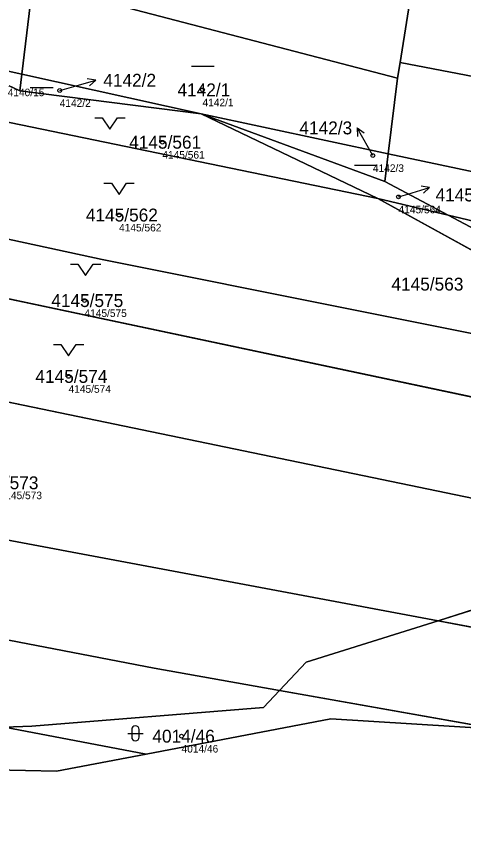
# Model space of a CAD drawing. Extents: x -739214 to -733252, y -1147612 to -1142842.
# Drawn here: x -736049 to -735990.2, y -1146738.8 to -1146629.3 of the extents above; entities that cross this region are included whole.
import ezdxf

# ---------------------------------------------------------------- set-up
doc = ezdxf.new("R2010")
doc.units = 0
for name, color, linetype in [('Definiční body', 7, 'Continuous'), ('Hranice parcel', 7, 'Continuous'), ('Parcelní čísla', 7, 'Continuous'), ('Polygon parcely', 7, 'Continuous'), ('Pop  PČ popisy', 7, 'Continuous'), ('Značky kultur', 7, 'Continuous')]:
    doc.layers.add(name, color=color, linetype=linetype)

msp = doc.modelspace()

# ---------------------------------------------------------------- linework, layer by layer
at = {"layer": 'Definiční body'}
for centre in [(-736043.34, -1146639.08), (-736024.53, -1146639), (-736029.82, -1146645.9), (-736002.09, -1146647.66), (-735998.71, -1146653.11), (-736035.52, -1146655.5), (-736040.08, -1146666.78), (-736042.17, -1146676.78), (-736027.29, -1146724.22)]:
    msp.add_circle(centre, 0.25, dxfattribs=at)
at = {"layer": 'Hranice parcel'}
for p, q in [((-735998.5, -1146635.37), (-735996.43, -1146622.27)), ((-736048.33, -1146636.94), (-736046.87, -1146624.86)), ((-736046.87, -1146624.86), (-735998.83, -1146637.45)), ((-736057.67, -1146634.87), (-736048.33, -1146636.94)), ((-736057.67, -1146634.87), (-736048.59, -1146639.13)), ((-735998.83, -1146637.45), (-735998.5, -1146635.37)), ((-735998.5, -1146635.37), (-735958.48, -1146643.08)), ((-736048.59, -1146639.13), (-736048.33, -1146636.94)), ((-736048.33, -1146636.94), (-736024.71, -1146642.17)), ((-736076.17, -1146637.88), (-736001.45, -1146653.31)), ((-736000.07, -1146647.41), (-735998.83, -1146637.45)), ((-736048.59, -1146639.13), (-736024.71, -1146642.17)), ((-736024.71, -1146642.17), (-736000.07, -1146647.41)), ((-736024.71, -1146642.17), (-736000.52, -1146651.07)), ((-736001.45, -1146653.31), (-736024.71, -1146642.17)), ((-736000.52, -1146651.07), (-736000.07, -1146647.41)), ((-736000.07, -1146647.41), (-735946.13, -1146658.87)), ((-736000.52, -1146651.07), (-735992.16, -1146655.51)), ((-735980.05, -1146665.11), (-736001.45, -1146653.31)), ((-735992.16, -1146655.51), (-736001.45, -1146653.31)), ((-735963.34, -1146684.95), (-736099.42, -1146656.08)), ((-735960.89, -1146698.69), (-736116.2, -1146666.46)), ((-735993.5, -1146708.99), (-736132.77, -1146682.87)), ((-735960.89, -1146698.69), (-735993.5, -1146708.99)), ((-735949.02, -1146717.49), (-735993.5, -1146708.99)), ((-736014.38, -1146718.18), (-736016.5, -1146720.43)), ((-735985.68, -1146723.28), (-736014.38, -1146718.18)), ((-736016.5, -1146720.43), (-736047, -1146722.91)), ((-736047, -1146722.91), (-736050.6, -1146723.02)), ((-736031.93, -1146726.58), (-736050.6, -1146723.02))]:
    msp.add_line(p, q, dxfattribs=at)
for points in [[(-736089.74, -1146650.09), (-736037.76, -1146661.36), (-735972.21, -1146674.51)], [(-735941.26, -1146665.94), (-735965.52, -1146661.84), (-735992.16, -1146655.51)], [(-735992.16, -1146655.51), (-735975.46, -1146664.4), (-735974.01, -1146666.26)], [(-736014.38, -1146718.18), (-736030.89, -1146715.25), (-736140.8, -1146694.07)], [(-735993.5, -1146708.99), (-736010.89, -1146714.48), (-736014.38, -1146718.18)], [(-736031.93, -1146726.58), (-736007.65, -1146721.94), (-735985.68, -1146723.28)], [(-736064.23, -1146728.39), (-736043.74, -1146728.83), (-736031.93, -1146726.58)]]:
    msp.add_lwpolyline(points, dxfattribs=at)
at = {"layer": 'Polygon parcely'}
for points in [[(-735996.43, -1146622.27), (-735995.55, -1146616.68), (-735994.74, -1146611.52), (-735992.65, -1146598.26), (-735991.09, -1146588.4), (-736038.99, -1146575.71), (-736041, -1146588.22), (-736043.25, -1146602.28), (-736044.08, -1146607.44), (-736045.06, -1146613.54), (-736046.87, -1146624.86), (-735998.83, -1146637.45), (-735998.5, -1146635.37)], [(-736048.33, -1146636.94), (-736046.87, -1146624.86), (-736071.82, -1146621.9), (-736072.06, -1146622.79), (-736069.06, -1146627.18), (-736066.69, -1146630.64), (-736057.67, -1146634.87)], [(-735998.5, -1146635.37), (-735958.48, -1146643.08), (-735963.77, -1146628.74), (-735996.43, -1146622.27)], [(-736048.33, -1146636.94), (-736024.71, -1146642.17), (-736000.07, -1146647.41), (-735998.83, -1146637.45), (-736046.87, -1146624.86)], [(-736001.45, -1146653.31), (-736024.71, -1146642.17), (-736048.59, -1146639.13), (-736057.67, -1146634.87), (-736066.69, -1146630.64), (-736073.92, -1146629.63), (-736076.17, -1146637.88)], [(-736048.59, -1146639.13), (-736048.33, -1146636.94), (-736057.67, -1146634.87)], [(-736000.07, -1146647.41), (-735946.13, -1146658.87), (-735958.48, -1146643.08), (-735998.5, -1146635.37), (-735998.83, -1146637.45)], [(-736024.71, -1146642.17), (-736048.33, -1146636.94), (-736048.59, -1146639.13)], [(-735980.05, -1146665.11), (-736001.45, -1146653.31), (-736076.17, -1146637.88), (-736077.42, -1146642.47), (-736089.74, -1146650.09), (-736037.76, -1146661.36), (-735972.21, -1146674.51)], [(-736000.52, -1146651.07), (-736000.07, -1146647.41), (-736024.71, -1146642.17)], [(-736000.52, -1146651.07), (-736024.71, -1146642.17), (-736001.45, -1146653.31), (-735992.16, -1146655.51)], [(-735992.16, -1146655.51), (-735965.52, -1146661.84), (-735941.26, -1146665.94), (-735946.13, -1146658.87), (-736000.07, -1146647.41), (-736000.52, -1146651.07)], [(-736089.74, -1146650.09), (-736099.42, -1146656.08), (-735963.34, -1146684.95), (-735972.21, -1146674.51), (-736037.76, -1146661.36)], [(-735974.01, -1146666.26), (-735975.46, -1146664.4), (-735992.16, -1146655.51), (-736001.45, -1146653.31), (-735980.05, -1146665.11)], [(-735974.01, -1146666.26), (-735938.77, -1146672.98), (-735941.26, -1146665.94), (-735965.52, -1146661.84), (-735992.16, -1146655.51), (-735975.46, -1146664.4)], [(-736099.42, -1146656.08), (-736116.2, -1146666.46), (-735960.89, -1146698.69), (-735954.46, -1146693.89), (-735963.34, -1146684.95)], [(-736116.2, -1146666.46), (-736124.81, -1146671.78), (-736132.77, -1146682.87), (-735993.5, -1146708.99), (-735960.89, -1146698.69)], [(-735993.5, -1146708.99), (-736132.77, -1146682.87), (-736140.8, -1146694.07), (-736030.89, -1146715.25), (-736014.38, -1146718.18), (-736010.89, -1146714.48)], [(-736014.38, -1146718.18), (-736030.89, -1146715.25), (-736140.8, -1146694.07), (-736148.23, -1146704.43), (-736050.6, -1146723.02), (-736047, -1146722.91), (-736016.5, -1146720.43)], [(-735947.49, -1146700.89), (-735960.89, -1146698.69), (-735993.5, -1146708.99), (-735949.02, -1146717.49), (-735941.86, -1146713.69)], [(-735914.07, -1146753.35), (-735903.64, -1146747.89), (-735889.03, -1146740.23), (-735892.16, -1146736.62), (-735898.88, -1146728.02), (-735901.57, -1146727.02), (-735909.76, -1146719.85), (-735922.65, -1146704.42), (-735933.84, -1146703.13), (-735941.86, -1146713.69), (-735938.75, -1146718.95), (-735935.75, -1146732.14), (-735985.68, -1146723.28), (-736007.65, -1146721.94), (-736031.93, -1146726.58), (-736043.74, -1146728.83), (-736064.23, -1146728.39), (-736076.7, -1146728.12), (-736081.12, -1146733.26), (-736090.37, -1146744), (-736100.78, -1146756.09), (-735962.39, -1146778.66), (-735945.61, -1146769.88), (-735925.38, -1146759.28)], [(-735962.58, -1146724.68), (-735949.02, -1146717.49), (-735993.5, -1146708.99), (-736010.89, -1146714.48), (-736014.38, -1146718.18), (-735985.68, -1146723.28)], [(-736007.65, -1146721.94), (-735985.68, -1146723.28), (-736014.38, -1146718.18), (-736016.5, -1146720.43), (-736047, -1146722.91), (-736050.6, -1146723.02), (-736031.93, -1146726.58)], [(-736043.74, -1146728.83), (-736031.93, -1146726.58), (-736050.6, -1146723.02), (-736076.09, -1146723.83), (-736080.54, -1146725.49), (-736064.23, -1146728.39)]]:
    msp.add_lwpolyline(points, close=True, dxfattribs=at)
at = {"layer": 'Pop  PČ popisy'}
for p, q in [((-736041.49, -1146638.55), (-736038.6, -1146637.72)), ((-736038.6, -1146637.72), (-736039.71, -1146637.52)), ((-736038.6, -1146637.72), (-736039.43, -1146638.48)), ((-736043.34, -1146639.08), (-736041.49, -1146638.55)), ((-736002.68, -1146646.62), (-736004.18, -1146644.02)), ((-736004.18, -1146644.02), (-736003.25, -1146644.64)), ((-736004.18, -1146644.02), (-736004.11, -1146645.14)), ((-736002.09, -1146647.66), (-736002.68, -1146646.62)), ((-735997.49, -1146652.74), (-735994.62, -1146651.86)), ((-735994.62, -1146651.86), (-735995.72, -1146651.68)), ((-735994.62, -1146651.86), (-735995.43, -1146652.63)), ((-735998.71, -1146653.11), (-735997.49, -1146652.74))]:
    msp.add_line(p, q, dxfattribs=at)
at = {"layer": 'Značky kultur'}
for p, q in [((-736026, -1146635.88), (-736023, -1146635.88)), ((-736047.21, -1146638.66), (-736044.21, -1146638.66)), ((-736038.73, -1146642.69), (-736037.73, -1146642.69)), ((-736037.73, -1146642.69), (-736036.73, -1146644.19)), ((-736036.73, -1146644.19), (-736035.73, -1146642.69)), ((-736035.73, -1146642.69), (-736034.73, -1146642.69)), ((-736004.51, -1146648.94), (-736001.51, -1146648.94)), ((-736037.52, -1146651.3), (-736036.52, -1146651.3)), ((-736036.52, -1146651.3), (-736035.52, -1146652.8)), ((-736035.52, -1146652.8), (-736034.52, -1146651.3)), ((-736034.52, -1146651.3), (-736033.52, -1146651.3)), ((-736041.93, -1146661.96), (-736040.93, -1146661.96)), ((-736040.93, -1146661.96), (-736039.93, -1146663.46)), ((-736039.93, -1146663.46), (-736038.93, -1146661.96)), ((-736038.93, -1146661.96), (-736037.93, -1146661.96)), ((-736044.17, -1146672.58), (-736043.17, -1146672.58)), ((-736043.17, -1146672.58), (-736042.17, -1146674.08)), ((-736042.17, -1146674.08), (-736041.17, -1146672.58)), ((-736041.17, -1146672.58), (-736040.17, -1146672.58)), ((-736033.86, -1146723.35), (-736033.86, -1146724.35)), ((-736032.86, -1146724.35), (-736032.86, -1146723.35)), ((-736034.36, -1146723.85), (-736032.36, -1146723.85))]:
    msp.add_line(p, q, dxfattribs=at)
for centre, start, end in [((-736033.36, -1146723.35), 0, 180), ((-736033.36, -1146724.35), 180, 359.9879)]:
    msp.add_arc(centre, 0.5, start, end, dxfattribs=at)

# ---------------------------------------------------------------- texts
at = {"layer": 'Definiční body'}
for s, p in [('4140/15', (-736050.19, -1146639.83)), ('4142/2', (-736043.34, -1146641.24)), ('4142/1', (-736024.53, -1146641.16)), ('4145/561', (-736029.82, -1146648.06)), ('4142/3', (-736002.09, -1146649.82)), ('4145/564', (-735998.71, -1146655.27)), ('4145/562', (-736035.52, -1146657.66)), ('4145/575', (-736040.08, -1146668.94)), ('4145/574', (-736042.17, -1146678.94)), ('4145/573', (-736051.25, -1146692.97)), ('4014/46', (-736027.29, -1146726.38))]:
    msp.add_text(s, height=1, dxfattribs=at).set_placement(p)
at = {"layer": 'Parcelní čísla'}
for s, p in [('4142/2', (-736037.6, -1146638.58)), ('4142/1', (-736027.83, -1146639.85)), ('4142/3', (-736011.77, -1146644.86)), ('4145/561', (-736034.19, -1146646.75)), ('4145/564', (-735993.84, -1146653.7)), ('4145/562', (-736039.89, -1146656.35)), ('4145/563', (-735999.65, -1146665.46)), ('4145/575', (-736044.45, -1146667.63)), ('4145/574', (-736046.54, -1146677.63)), ('4145/573', (-736055.62, -1146691.66)), ('4014/46', (-736031.13, -1146725.07))]:
    msp.add_text(s, height=1.7, dxfattribs=at).set_placement(p)

doc.saveas('drawing.dxf')
